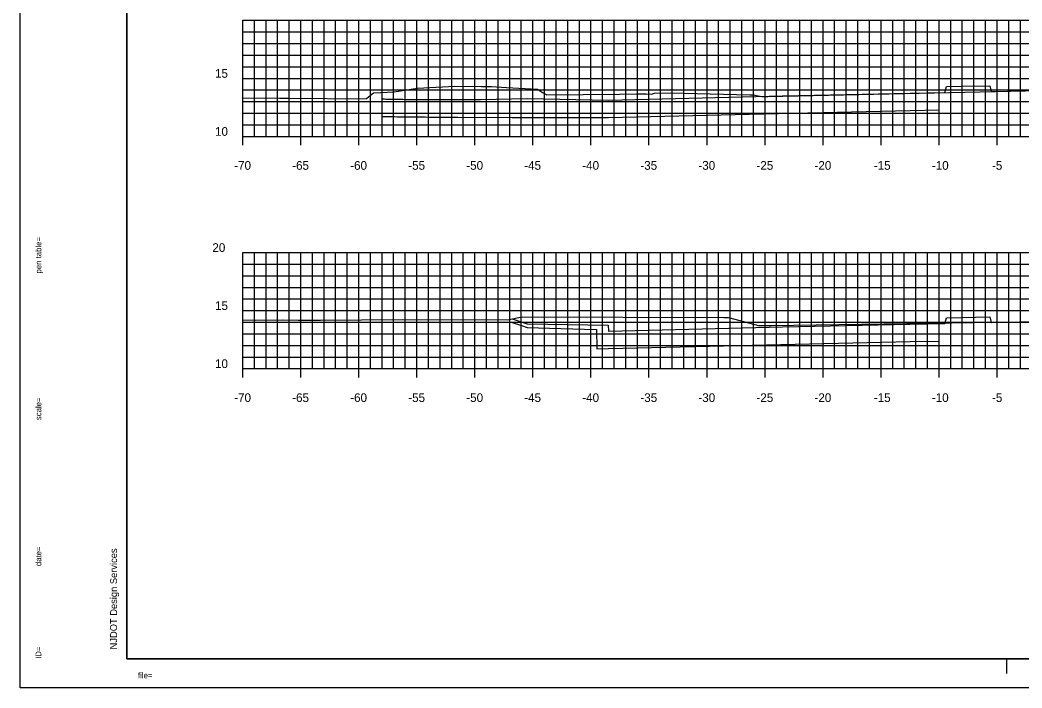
# Model space of a CAD drawing. Extents: x 40011 to 50684, y 49949 to 72236.
# Drawn here: x 41340.3 to 41426.6, y 68071.1 to 68128.6 of the extents above; entities that cross this region are included whole.
import ezdxf

# ---------------------------------------------------------------- set-up
doc = ezdxf.new("R2010")
doc.units = 0
for name, color, linetype in [('1', 7, 'Continuous'), ('41', 7, 'Continuous'), ('51', 7, 'Continuous'), ('52', 7, 'Continuous'), ('53', 7, 'Continuous'), ('54', 7, 'Continuous'), ('55', 7, 'Continuous'), ('57', 7, 'Continuous'), ('58', 7, 'Continuous'), ('59', 7, 'Continuous')]:
    doc.layers.add(name, color=color, linetype=linetype)

msp = doc.modelspace()

# ---------------------------------------------------------------- linework, layer by layer
at = {"layer": '1'}
for p, q in [((41349.502, 68178.597), (41349.502, 68073.597)), ((41349.502, 68073.597), (41514.502, 68073.597)), ((41425.335, 68072.347), (41425.335, 68073.597)), ((41515.002, 68071.097), (41340.307, 68071.097))]:
    msp.add_line(p, q, dxfattribs=at)
at = {"layer": '41'}
for points in [[(41340.307, 68181.097), (41515.002, 68181.097), (41515.002, 68071.097), (41340.307, 68071.097)], [(41349.502, 68178.597), (41514.502, 68178.597), (41514.502, 68073.597), (41349.502, 68073.597)]]:
    msp.add_lwpolyline(points, close=True, dxfattribs=at)
at = {"layer": '51'}
for p, q in [((41359.502, 68118.597), (41359.502, 68128.597)), ((41359.502, 68128.597), (41360.252, 68128.597)), ((41359.502, 68123.597), (41360.252, 68123.597)), ((41359.502, 68118.597), (41360.252, 68118.597)), ((41359.502, 68098.597), (41359.502, 68108.597)), ((41359.502, 68108.597), (41360.252, 68108.597)), ((41359.502, 68103.597), (41360.252, 68103.597)), ((41359.502, 68098.597), (41360.252, 68098.597))]:
    msp.add_line(p, q, dxfattribs=at)
at = {"layer": '52'}
for p, q in [((41359.502, 68118.597), (41499.502, 68118.597)), ((41359.502, 68117.847), (41359.502, 68118.597)), ((41364.502, 68117.847), (41364.502, 68118.597)), ((41369.502, 68117.847), (41369.502, 68118.597)), ((41374.502, 68117.847), (41374.502, 68118.597)), ((41379.502, 68117.847), (41379.502, 68118.597)), ((41384.502, 68117.847), (41384.502, 68118.597)), ((41389.502, 68117.847), (41389.502, 68118.597)), ((41394.502, 68117.847), (41394.502, 68118.597)), ((41399.502, 68117.847), (41399.502, 68118.597)), ((41404.502, 68117.847), (41404.502, 68118.597)), ((41409.502, 68117.847), (41409.502, 68118.597)), ((41414.502, 68117.847), (41414.502, 68118.597)), ((41419.502, 68117.847), (41419.502, 68118.597)), ((41424.502, 68117.847), (41424.502, 68118.597)), ((41359.502, 68098.597), (41499.502, 68098.597)), ((41359.502, 68097.847), (41359.502, 68098.597)), ((41364.502, 68097.847), (41364.502, 68098.597)), ((41369.502, 68097.847), (41369.502, 68098.597)), ((41374.502, 68097.847), (41374.502, 68098.597)), ((41379.502, 68097.847), (41379.502, 68098.597)), ((41384.502, 68097.847), (41384.502, 68098.597)), ((41389.502, 68097.847), (41389.502, 68098.597)), ((41394.502, 68097.847), (41394.502, 68098.597)), ((41399.502, 68097.847), (41399.502, 68098.597)), ((41404.502, 68097.847), (41404.502, 68098.597)), ((41409.502, 68097.847), (41409.502, 68098.597)), ((41414.502, 68097.847), (41414.502, 68098.597)), ((41419.502, 68097.847), (41419.502, 68098.597)), ((41424.502, 68097.847), (41424.502, 68098.597))]:
    msp.add_line(p, q, dxfattribs=at)
at = {"layer": '53'}
for p, q in [((41359.502, 68127.597), (41499.502, 68127.597)), ((41359.502, 68126.597), (41499.502, 68126.597)), ((41359.502, 68125.597), (41499.502, 68125.597)), ((41359.502, 68124.597), (41499.502, 68124.597)), ((41359.502, 68122.597), (41499.502, 68122.597)), ((41359.502, 68121.597), (41499.502, 68121.597)), ((41359.502, 68120.597), (41499.502, 68120.597)), ((41359.502, 68119.597), (41499.502, 68119.597)), ((41359.502, 68107.597), (41499.502, 68107.597)), ((41359.502, 68106.597), (41499.502, 68106.597)), ((41359.502, 68105.597), (41499.502, 68105.597)), ((41359.502, 68104.597), (41499.502, 68104.597)), ((41359.502, 68102.597), (41499.502, 68102.597)), ((41359.502, 68101.597), (41499.502, 68101.597)), ((41359.502, 68100.597), (41499.502, 68100.597)), ((41359.502, 68099.597), (41499.502, 68099.597))]:
    msp.add_line(p, q, dxfattribs=at)
at = {"layer": '54'}
for p, q in [((41360.502, 68118.597), (41360.502, 68128.597)), ((41361.502, 68118.597), (41361.502, 68128.597)), ((41362.502, 68118.597), (41362.502, 68128.597)), ((41363.502, 68118.597), (41363.502, 68128.597)), ((41365.502, 68118.597), (41365.502, 68128.597)), ((41366.502, 68118.597), (41366.502, 68128.597)), ((41367.502, 68118.597), (41367.502, 68128.597)), ((41368.502, 68118.597), (41368.502, 68128.597)), ((41370.502, 68118.597), (41370.502, 68128.597)), ((41371.502, 68118.597), (41371.502, 68128.597)), ((41372.502, 68118.597), (41372.502, 68128.597)), ((41373.502, 68118.597), (41373.502, 68128.597)), ((41375.502, 68118.597), (41375.502, 68128.597)), ((41376.502, 68118.597), (41376.502, 68128.597)), ((41377.502, 68118.597), (41377.502, 68128.597)), ((41378.502, 68118.597), (41378.502, 68128.597)), ((41380.502, 68118.597), (41380.502, 68128.597)), ((41381.502, 68118.597), (41381.502, 68128.597)), ((41382.502, 68118.597), (41382.502, 68128.597)), ((41383.502, 68118.597), (41383.502, 68128.597)), ((41385.502, 68118.597), (41385.502, 68128.597)), ((41386.502, 68118.597), (41386.502, 68128.597)), ((41387.502, 68118.597), (41387.502, 68128.597)), ((41388.502, 68118.597), (41388.502, 68128.597)), ((41390.502, 68118.597), (41390.502, 68128.597)), ((41391.502, 68118.597), (41391.502, 68128.597)), ((41392.502, 68118.597), (41392.502, 68128.597)), ((41393.502, 68118.597), (41393.502, 68128.597)), ((41395.502, 68118.597), (41395.502, 68128.597)), ((41396.502, 68118.597), (41396.502, 68128.597)), ((41397.502, 68118.597), (41397.502, 68128.597)), ((41398.502, 68118.597), (41398.502, 68128.597)), ((41400.502, 68118.597), (41400.502, 68128.597)), ((41401.502, 68118.597), (41401.502, 68128.597)), ((41402.502, 68118.597), (41402.502, 68128.597)), ((41403.502, 68118.597), (41403.502, 68128.597)), ((41405.502, 68118.597), (41405.502, 68128.597)), ((41406.502, 68118.597), (41406.502, 68128.597)), ((41407.502, 68118.597), (41407.502, 68128.597)), ((41408.502, 68118.597), (41408.502, 68128.597)), ((41410.502, 68118.597), (41410.502, 68128.597)), ((41411.502, 68118.597), (41411.502, 68128.597)), ((41412.502, 68118.597), (41412.502, 68128.597)), ((41413.502, 68118.597), (41413.502, 68128.597)), ((41415.502, 68118.597), (41415.502, 68128.597)), ((41416.502, 68118.597), (41416.502, 68128.597)), ((41417.502, 68118.597), (41417.502, 68128.597)), ((41418.502, 68118.597), (41418.502, 68128.597)), ((41420.502, 68118.597), (41420.502, 68128.597)), ((41421.502, 68118.597), (41421.502, 68128.597)), ((41422.502, 68118.597), (41422.502, 68128.597)), ((41423.502, 68118.597), (41423.502, 68128.597)), ((41425.502, 68118.597), (41425.502, 68128.597)), ((41426.502, 68118.597), (41426.502, 68128.597)), ((41360.502, 68098.597), (41360.502, 68108.597)), ((41361.502, 68098.597), (41361.502, 68108.597)), ((41362.502, 68098.597), (41362.502, 68108.597)), ((41363.502, 68098.597), (41363.502, 68108.597)), ((41365.502, 68098.597), (41365.502, 68108.597)), ((41366.502, 68098.597), (41366.502, 68108.597)), ((41367.502, 68098.597), (41367.502, 68108.597)), ((41368.502, 68098.597), (41368.502, 68108.597)), ((41370.502, 68098.597), (41370.502, 68108.597)), ((41371.502, 68098.597), (41371.502, 68108.597)), ((41372.502, 68098.597), (41372.502, 68108.597)), ((41373.502, 68098.597), (41373.502, 68108.597)), ((41375.502, 68098.597), (41375.502, 68108.597)), ((41376.502, 68098.597), (41376.502, 68108.597)), ((41377.502, 68098.597), (41377.502, 68108.597)), ((41378.502, 68098.597), (41378.502, 68108.597)), ((41380.502, 68098.597), (41380.502, 68108.597)), ((41381.502, 68098.597), (41381.502, 68108.597)), ((41382.502, 68098.597), (41382.502, 68108.597)), ((41383.502, 68098.597), (41383.502, 68108.597)), ((41385.502, 68098.597), (41385.502, 68108.597)), ((41386.502, 68098.597), (41386.502, 68108.597)), ((41387.502, 68098.597), (41387.502, 68108.597)), ((41388.502, 68098.597), (41388.502, 68108.597)), ((41390.502, 68098.597), (41390.502, 68108.597)), ((41391.502, 68098.597), (41391.502, 68108.597)), ((41392.502, 68098.597), (41392.502, 68108.597)), ((41393.502, 68098.597), (41393.502, 68108.597)), ((41395.502, 68098.597), (41395.502, 68108.597)), ((41396.502, 68098.597), (41396.502, 68108.597)), ((41397.502, 68098.597), (41397.502, 68108.597)), ((41398.502, 68098.597), (41398.502, 68108.597)), ((41400.502, 68098.597), (41400.502, 68108.597)), ((41401.502, 68098.597), (41401.502, 68108.597)), ((41402.502, 68098.597), (41402.502, 68108.597)), ((41403.502, 68098.597), (41403.502, 68108.597)), ((41405.502, 68098.597), (41405.502, 68108.597)), ((41406.502, 68098.597), (41406.502, 68108.597)), ((41407.502, 68098.597), (41407.502, 68108.597)), ((41408.502, 68098.597), (41408.502, 68108.597)), ((41410.502, 68098.597), (41410.502, 68108.597)), ((41411.502, 68098.597), (41411.502, 68108.597)), ((41412.502, 68098.597), (41412.502, 68108.597)), ((41413.502, 68098.597), (41413.502, 68108.597)), ((41415.502, 68098.597), (41415.502, 68108.597)), ((41416.502, 68098.597), (41416.502, 68108.597)), ((41417.502, 68098.597), (41417.502, 68108.597)), ((41418.502, 68098.597), (41418.502, 68108.597)), ((41420.502, 68098.597), (41420.502, 68108.597)), ((41421.502, 68098.597), (41421.502, 68108.597)), ((41422.502, 68098.597), (41422.502, 68108.597)), ((41423.502, 68098.597), (41423.502, 68108.597)), ((41425.502, 68098.597), (41425.502, 68108.597)), ((41426.502, 68098.597), (41426.502, 68108.597))]:
    msp.add_line(p, q, dxfattribs=at)
at = {"layer": '55'}
for p, q in [((41359.502, 68128.597), (41499.502, 68128.597)), ((41359.502, 68118.597), (41359.502, 68128.597)), ((41364.502, 68118.597), (41364.502, 68128.597)), ((41369.502, 68118.597), (41369.502, 68128.597)), ((41374.502, 68118.597), (41374.502, 68128.597)), ((41379.502, 68118.597), (41379.502, 68128.597)), ((41384.502, 68118.597), (41384.502, 68128.597)), ((41389.502, 68118.597), (41389.502, 68128.597)), ((41394.502, 68118.597), (41394.502, 68128.597)), ((41399.502, 68118.597), (41399.502, 68128.597)), ((41404.502, 68118.597), (41404.502, 68128.597)), ((41409.502, 68118.597), (41409.502, 68128.597)), ((41414.502, 68118.597), (41414.502, 68128.597)), ((41419.502, 68118.597), (41419.502, 68128.597)), ((41424.502, 68118.597), (41424.502, 68128.597)), ((41359.502, 68123.597), (41499.502, 68123.597)), ((41359.502, 68118.597), (41499.502, 68118.597)), ((41359.502, 68108.597), (41499.502, 68108.597)), ((41359.502, 68098.597), (41359.502, 68108.597)), ((41364.502, 68098.597), (41364.502, 68108.597)), ((41369.502, 68098.597), (41369.502, 68108.597)), ((41374.502, 68098.597), (41374.502, 68108.597)), ((41379.502, 68098.597), (41379.502, 68108.597)), ((41384.502, 68098.597), (41384.502, 68108.597)), ((41389.502, 68098.597), (41389.502, 68108.597)), ((41394.502, 68098.597), (41394.502, 68108.597)), ((41399.502, 68098.597), (41399.502, 68108.597)), ((41404.502, 68098.597), (41404.502, 68108.597)), ((41409.502, 68098.597), (41409.502, 68108.597)), ((41414.502, 68098.597), (41414.502, 68108.597)), ((41419.502, 68098.597), (41419.502, 68108.597)), ((41424.502, 68098.597), (41424.502, 68108.597)), ((41359.502, 68103.597), (41499.502, 68103.597)), ((41359.502, 68098.597), (41499.502, 68098.597))]:
    msp.add_line(p, q, dxfattribs=at)
at = {"layer": '57'}
for points in [[(41359.502, 68121.912), (41362.685, 68121.892), (41363.447, 68121.875), (41370.133, 68121.836), (41370.201, 68121.899), (41370.761, 68122.347), (41372.531, 68122.423), (41374.548, 68122.745), (41377.767, 68122.927), (41380.069, 68122.897), (41380.234, 68122.898), (41380.562, 68122.894), (41380.938, 68122.883), (41382.235, 68122.82), (41384.888, 68122.663), (41385.317, 68122.366), (41385.692, 68122.164), (41391.952, 68122.237), (41393.416, 68122.253), (41394.258, 68122.257), (41394.708, 68122.241), (41394.732, 68122.247), (41394.981, 68122.312), (41396.354, 68122.342), (41403.207, 68122.17), (41403.286, 68122.171), (41403.369, 68122.17), (41403.41, 68122.168), (41403.446, 68122.167), (41403.464, 68122.167), (41403.487, 68122.165), (41403.55, 68122.163), (41403.617, 68122.158), (41403.63, 68122.159), (41404.24, 68122.024), (41404.254, 68122.019), (41404.748, 68122.037), (41430.859, 68122.6)], [(41359.502, 68102.792), (41360.592, 68102.778), (41362.895, 68102.787), (41364.283, 68102.771), (41364.582, 68102.783), (41366.202, 68102.78), (41373.272, 68102.842), (41382.307, 68102.81), (41383.571, 68103.071), (41400.943, 68103.002), (41401.355, 68102.994), (41401.473, 68102.966), (41403.926, 68102.324), (41403.956, 68102.317), (41405.029, 68102.317), (41430.305, 68102.683)]]:
    msp.add_lwpolyline(points, dxfattribs=at)
at = {"layer": '58'}
for points in [[(41371.482, 68120.329), (41371.5, 68120.328), (41371.518, 68120.326), (41371.568, 68120.323), (41371.634, 68120.32), (41371.715, 68120.317), (41371.813, 68120.314), (41371.93, 68120.311), (41372.065, 68120.307), (41372.219, 68120.304), (41372.394, 68120.301), (41372.588, 68120.297), (41372.803, 68120.294), (41373.039, 68120.29), (41373.295, 68120.287), (41373.571, 68120.284), (41373.867, 68120.281), (41374.181, 68120.278), (41374.513, 68120.275), (41374.861, 68120.272), (41375.223, 68120.269), (41375.598, 68120.267), (41375.983, 68120.265), (41376.377, 68120.263), (41376.779, 68120.261), (41377.183, 68120.259), (41377.59, 68120.258), (41377.996, 68120.257), (41382.711, 68120.214), (41382.981, 68120.214), (41383.264, 68120.213), (41383.557, 68120.213), (41383.858, 68120.213), (41384.166, 68120.213), (41384.476, 68120.213), (41384.793, 68120.213), (41391.002, 68120.227), (41403.144, 68120.505), (41417.001, 68120.822), (41417.002, 68120.822), (41419.502, 68120.872)], [(41382.71, 68102.564), (41383.507, 68102.298), (41383.992, 68102.136), (41386.906, 68102.054), (41389.992, 68101.967), (41390.002, 68100.297), (41390.992, 68100.325), (41391.002, 68100.325), (41417.002, 68100.92), (41417.022, 68100.92), (41419.502, 68100.97)]]:
    msp.add_lwpolyline(points, dxfattribs=at)
at = {"layer": '59'}
for points in [[(41371.478, 68122.26), (41371.478, 68121.94), (41371.482, 68121.831), (41371.518, 68121.828), (41371.568, 68121.825), (41371.634, 68121.822), (41371.715, 68121.819), (41371.814, 68121.815), (41371.93, 68121.812), (41372.065, 68121.809), (41372.219, 68121.806), (41372.394, 68121.802), (41372.588, 68121.799), (41372.803, 68121.795), (41373.039, 68121.792), (41373.295, 68121.789), (41373.572, 68121.786), (41373.867, 68121.782), (41374.181, 68121.779), (41374.513, 68121.776), (41374.861, 68121.774), (41375.223, 68121.771), (41378.831, 68121.767), (41379.027, 68121.766), (41379.242, 68121.764), (41379.475, 68121.762), (41379.724, 68121.761), (41379.989, 68121.76), (41383.992, 68121.868), (41391.002, 68121.728), (41406.002, 68122.103), (41417.002, 68122.323), (41420.002, 68122.383), (41420.142, 68122.886), (41420.146, 68122.886), (41421.393, 68122.911), (41423.864, 68122.961), (41424.002, 68122.463), (41424.004, 68122.463), (41429.502, 68122.573)], [(41382.709, 68102.893), (41383.992, 68102.466), (41390.992, 68102.326), (41391.002, 68101.826), (41406.002, 68102.201), (41417.002, 68102.421), (41420.002, 68102.481), (41420.142, 68102.983), (41420.144, 68102.983), (41421.393, 68103.009), (41423.865, 68103.059), (41424.002, 68102.561), (41424.006, 68102.561), (41429.502, 68102.671), (41435.002, 68102.589), (41446.002, 68102.369), (41461.002, 68101.994), (41461.012, 68102.494), (41468.012, 68102.634), (41468.186, 68102.576)]]:
    msp.add_lwpolyline(points, dxfattribs=at)

# ---------------------------------------------------------------- texts
at = {"layer": '1'}
for s, height, rotation, p in [('...................pentable..................', 0.0072, 90, (41342.14, 68110.775)), ('pen table=', 0.5, 90, (41342.14, 68106.791)), ('......scale......', 0.0072, 90, (41342.14, 68096.608)), ('scale=', 0.5, 90, (41342.14, 68094.163)), ('.......time......', 0.0072, 90, (41342.14, 68083.775)), ('date=', 0.5, 90, (41342.14, 68081.587)), ('NJDOT Design Services', 0.6, 90, (41348.668, 68074.419)), ('............who............', 0.0072, 90, (41342.14, 68074.93)), ('ID=', 0.5, 90, (41342.14, 68073.601)), ('file=', 0.5, 360, (41350.475, 68071.93)), ('...................bob..................', 0.0072, 360, (41352.14, 68071.93))]:
    msp.add_text(s, height=height, rotation=rotation, dxfattribs=at).set_placement(p)
at = {"layer": '51'}
for s, height, p in [('15', 0.75, (41357.108, 68123.647)), ('10', 0.75, (41357.108, 68118.647)), ('-', 0.0001, (41359.502, 68118.597)), ('20', 0.75, (41356.881, 68108.647)), ('15', 0.75, (41357.108, 68103.647)), ('10', 0.75, (41357.108, 68098.647)), ('-', 0.0001, (41359.502, 68098.597))]:
    msp.add_text(s, height=height, dxfattribs=at).set_placement(p)
at = {"layer": '52'}
for s, p in [('-70', (41358.762, 68115.722)), ('-65', (41363.757, 68115.722)), ('-60', (41368.757, 68115.722)), ('-55', (41373.759, 68115.722)), ('-50', (41378.759, 68115.722)), ('-45', (41383.753, 68115.722)), ('-40', (41388.753, 68115.722)), ('-35', (41393.758, 68115.722)), ('-30', (41398.758, 68115.722)), ('-25', (41403.762, 68115.722)), ('-20', (41408.762, 68115.722)), ('-15', (41413.876, 68115.722)), ('-10', (41418.876, 68115.722)), ('-5', (41424.061, 68115.722)), ('-70', (41358.762, 68095.722)), ('-65', (41363.757, 68095.722)), ('-60', (41368.757, 68095.722)), ('-55', (41373.759, 68095.722)), ('-50', (41378.759, 68095.722)), ('-45', (41383.753, 68095.722)), ('-40', (41388.753, 68095.722)), ('-35', (41393.758, 68095.722)), ('-30', (41398.758, 68095.722)), ('-25', (41403.762, 68095.722)), ('-20', (41408.762, 68095.722)), ('-15', (41413.876, 68095.722)), ('-10', (41418.876, 68095.722)), ('-5', (41424.061, 68095.722))]:
    msp.add_text(s, height=0.75, dxfattribs=at).set_placement(p)

doc.saveas('drawing.dxf')
